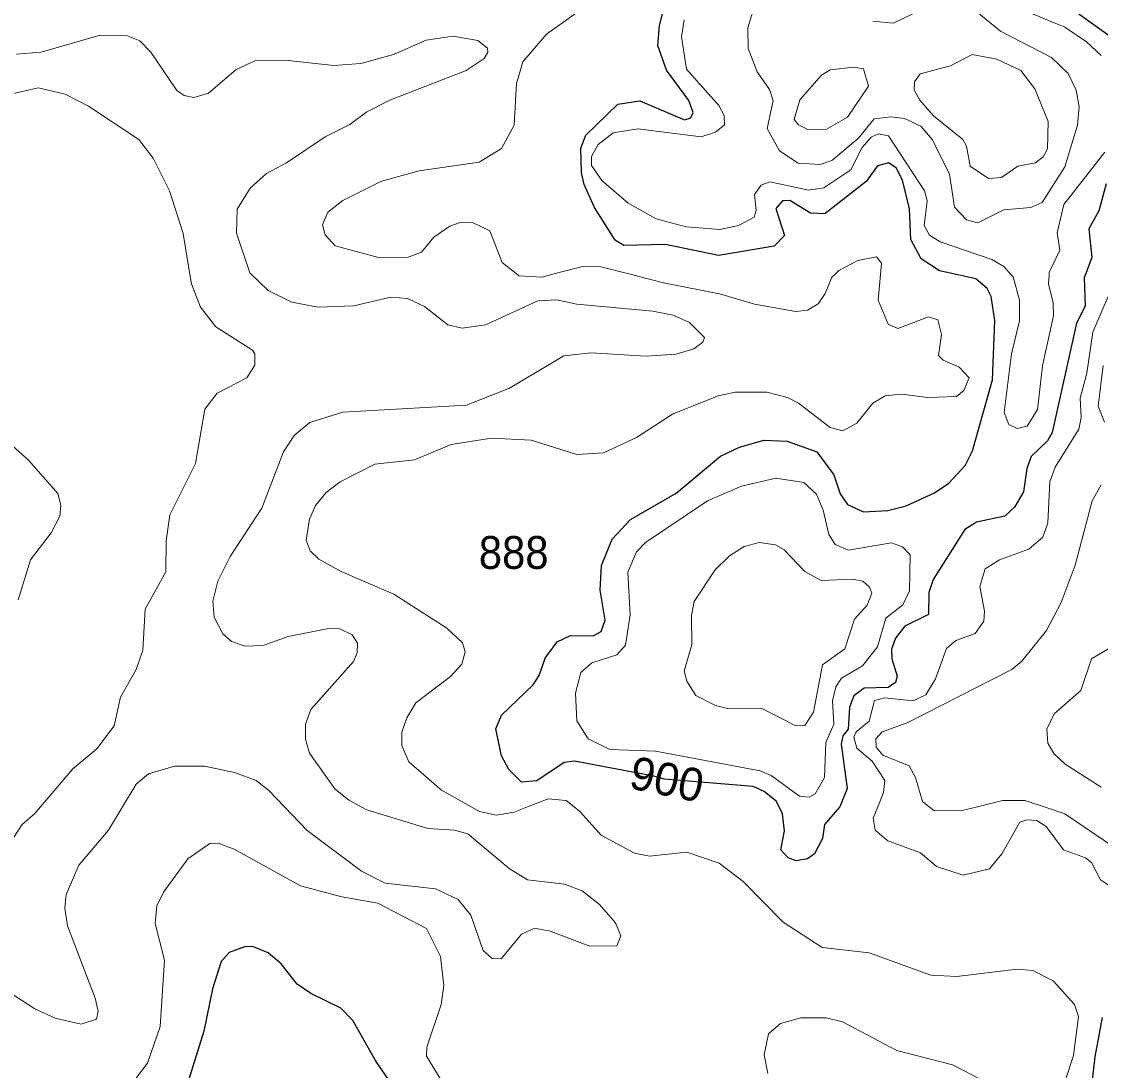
# Model space of a CAD drawing. Extents: x 473.9 to 500, y 7733.1 to 7760.8.
# Drawn here: x 484.875 to 487.498, y 7754.728 to 7757.279 of the extents above; entities that cross this region are included whole.
import ezdxf
from ezdxf.enums import TextEntityAlignment as Align

# ---------------------------------------------------------------- set-up
doc = ezdxf.new("R2010")
doc.units = 0
doc.header["$LTSCALE"] = 0.032
doc.layers.add('1', color=7, linetype='Continuous', lineweight=25)
doc.layers.add('2', color=7, linetype='Continuous', lineweight=13)
doc.layers.add('21', color=7, linetype='Continuous')
doc.layers.add('61', color=7, linetype='Continuous')

msp = doc.modelspace()

# ---------------------------------------------------------------- linework, layer by layer
at = {"layer": '1'}
for points in [[(486.4126, 7755.4432), (486.2197, 7755.4797), (486.1939, 7755.4767), (486.1277, 7755.4324), (486.0907, 7755.429), (486.0596, 7755.46), (486.0418, 7755.4931), (486.0276, 7755.5584), (486.0417, 7755.592), (486.1191, 7755.6659), (486.1337, 7755.6882), (486.1482, 7755.7307), (486.177, 7755.7706), (486.2094, 7755.7856), (486.2651, 7755.7845), (486.2838, 7755.7951), (486.2942, 7755.8231), (486.2816, 7755.8962), (486.2849, 7755.9562), (486.3113, 7756.0199), (486.3552, 7756.0675), (486.4662, 7756.1317), (486.5747, 7756.222), (486.6205, 7756.2439), (486.6794, 7756.2611), (486.7369, 7756.2581), (486.8084, 7756.2321), (486.8504, 7756.1765), (486.8654, 7756.1306), (486.8832, 7756.104), (486.9221, 7756.0867), (486.9816, 7756.0899), (487.0256, 7756.1008), (487.0946, 7756.133), (487.1294, 7756.1562), (487.1694, 7756.1992), (487.1874, 7756.2349), (487.2363, 7756.4078), (487.2414, 7756.5518), (487.2323, 7756.6106), (487.2233, 7756.6296), (487.1956, 7756.6533), (487.1518, 7756.6628), (487.1069, 7756.6725), (487.0622, 7756.702), (487.0371, 7756.7488), (487.0344, 7756.8236), (487.0171, 7756.8931), (487.002, 7756.9233), (486.9833, 7756.9355), (486.9564, 7756.9279), (486.9283, 7756.8897), (486.8278, 7756.8116), (486.7933, 7756.8126), (486.7427, 7756.8436), (486.7254, 7756.8426), (486.7093, 7756.8243), (486.7302, 7756.7583), (486.705, 7756.7323), (486.5697, 7756.7099), (486.4407, 7756.737), (486.3393, 7756.7344), (486.3183, 7756.7471), (486.2679, 7756.8266), (486.2428, 7756.8824), (486.2364, 7756.9114), (486.2349, 7756.9712), (486.2471, 7757.0029), (486.3247, 7757.0782), (486.378, 7757.0859), (486.4868, 7757.0399), (486.5024, 7757.0445), (486.508, 7757.0581), (486.4973, 7757.0871), (486.4429, 7757.1605), (486.4216, 7757.2205), (486.4257, 7757.269), (486.4634, 7757.4186)], [(487.3716, 7757.3522), (487.5572, 7757.2184)], [(487.5125, 7756.8842), (487.4944, 7756.8186), (487.4699, 7756.7751), (487.4778, 7756.7048), (487.4609, 7756.6618), (487.4586, 7756.6561), (487.4612, 7756.5867), (487.4399, 7756.5451), (487.3807, 7756.2794), (487.3696, 7756.2595), (487.33, 7756.2211), (487.3195, 7756.192), (487.3116, 7756.1354), (487.2896, 7756.0975), (487.2657, 7756.0762), (487.1967, 7756.0616), (487.1685, 7756.0433), (487.0914, 7755.9222), (487.0814, 7755.8899), (487.0803, 7755.8364), (487.0224, 7755.808), (486.9997, 7755.7796), (486.9906, 7755.7526), (486.9907, 7755.7289), (487.0043, 7755.6866), (486.9997, 7755.6715), (486.9823, 7755.6594), (486.9234, 7755.6573), (486.8984, 7755.6387), (486.8882, 7755.6118), (486.8846, 7755.5578), (486.8717, 7755.5414), (486.8679, 7755.5211), (486.8828, 7755.4139), (486.8644, 7755.369), (486.864, 7755.3681), (486.827, 7755.3263), (486.8224, 7755.2917), (486.8029, 7755.255), (486.7858, 7755.2423), (486.7582, 7755.2377), (486.7392, 7755.2446), (486.7212, 7755.2647), (486.73, 7755.3107), (486.7251, 7755.352), (486.7167, 7755.369), (486.7098, 7755.3828), (486.6809, 7755.406), (486.6541, 7755.4186), (486.4372, 7755.4361), (486.4126, 7755.4432)], [(485.822, 7754.6244), (485.7356, 7754.7524), (485.6805, 7754.8497), (485.6507, 7754.879), (485.5783, 7754.9147), (485.5452, 7754.9379), (485.5061, 7754.987), (485.4744, 7755.0135), (485.4389, 7755.0284), (485.4194, 7755.0294), (485.3798, 7755.015), (485.3603, 7754.9925), (485.3389, 7754.9261), (485.3182, 7754.8236), (485.2526, 7754.6151)], [(487.5027, 7754.8567), (487.4851, 7754.7608), (487.46, 7754.5431)]]:
    msp.add_lwpolyline(points, dxfattribs=at)
at = {"layer": '2'}
for points in [[(486.0779, 7757.128), (486.094, 7757.1811), (486.1509, 7757.2481), (486.28, 7757.341)], [(487.1123, 7757.3318), (486.9944, 7757.2752), (486.9448, 7757.2801)], [(487.5004, 7757.196), (487.4643, 7757.23), (487.4119, 7757.2653), (487.2542, 7757.3302)], [(486.486, 7757.2832), (486.4794, 7757.2416), (486.4915, 7757.1635), (486.5703, 7757.0751), (486.5831, 7757.0501), (486.5839, 7757.0274), (486.5621, 7757.0101), (486.5275, 7756.9985), (486.3733, 7757.0184), (486.3131, 7757.0085), (486.2768, 7756.9795), (486.2609, 7756.9504), (486.2609, 7756.9289), (486.286, 7756.892), (486.3497, 7756.8375), (486.4179, 7756.7989), (486.4905, 7756.7798), (486.5731, 7756.7731), (486.6182, 7756.7826), (486.656, 7756.8032), (486.6609, 7756.8191), (486.6572, 7756.8586), (486.6737, 7756.881), (486.6943, 7756.8888), (486.7892, 7756.8688), (486.8261, 7756.8743), (486.8913, 7756.9185), (486.9189, 7756.9728), (486.9407, 7756.9976), (486.958, 7757.0056), (486.983, 7757.0006), (487.0709, 7756.8674), (487.0773, 7756.8432), (487.0699, 7756.7832), (487.083, 7756.7594), (487.1083, 7756.7432), (487.2346, 7756.7004), (487.2633, 7756.6833), (487.282, 7756.6624), (487.2859, 7756.658), (487.3019, 7756.6015), (487.3018, 7756.5511), (487.2824, 7756.4707), (487.264, 7756.3281), (487.2753, 7756.2991), (487.2956, 7756.2894), (487.3201, 7756.2947), (487.3452, 7756.3353), (487.3579, 7756.4418), (487.3846, 7756.5629), (487.3838, 7756.5951), (487.3724, 7756.6409), (487.3735, 7756.6621), (487.3738, 7756.6686), (487.3999, 7756.7232), (487.3936, 7756.7649), (487.4091, 7756.8342), (487.5088, 7756.9611)], [(486.6533, 7757.3037), (486.6408, 7757.2635), (486.6416, 7757.2137), (486.6635, 7757.1568), (486.6939, 7757.1135), (486.7027, 7757.086), (486.6875, 7757.0192), (486.7176, 7756.9647), (486.7636, 7756.9344), (486.817, 7756.9309), (486.8452, 7756.9406), (486.9092, 7756.9943), (486.9484, 7757.0421), (486.989, 7757.0474), (487.0223, 7757.0428), (487.0614, 7757.0241), (487.09, 7756.9916), (487.1313, 7756.9075), (487.1435, 7756.8272), (487.1727, 7756.797), (487.2001, 7756.7894), (487.2636, 7756.8206), (487.3291, 7756.8269), (487.3568, 7756.8388), (487.4119, 7756.9252), (487.4425, 7757.027), (487.4465, 7757.0715), (487.4391, 7757.1122), (487.4196, 7757.1524), (487.3796, 7757.1912), (487.255, 7757.2554), (487.1988, 7757.302)], [(485.5231, 7757.1841), (485.4421, 7757.1833), (485.3965, 7757.1623), (485.3289, 7757.1044), (485.2931, 7757.0941), (485.2701, 7757.099), (485.2522, 7757.1115), (485.1889, 7757.2048), (485.162, 7757.2319), (485.1301, 7757.2448), (485.066, 7757.2458), (484.9222, 7757.2041), (484.8611, 7757.1994)], [(485.5138, 7755.369), (485.5689, 7755.3112), (485.7015, 7755.2128), (485.759, 7755.1833), (485.8816, 7755.1699), (485.9365, 7755.1434), (485.9668, 7755.1054), (485.9969, 7755.0198), (486.0194, 7755.0004), (486.0408, 7754.9995), (486.0902, 7755.059), (486.1223, 7755.0735), (486.1598, 7755.0669), (486.2564, 7755.0301), (486.3223, 7755.0311), (486.332, 7755.0556), (486.3187, 7755.0867), (486.2799, 7755.1314), (486.2381, 7755.1644), (486.1947, 7755.1812), (486.1046, 7755.1912), (486.0601, 7755.2188), (485.9599, 7755.3034), (485.9277, 7755.3123), (485.8624, 7755.3167), (485.7139, 7755.3616), (485.7002, 7755.369), (485.6706, 7755.3849), (485.6365, 7755.4125), (485.5744, 7755.4995), (485.565, 7755.5338), (485.5648, 7755.5702), (485.578, 7755.6059), (485.6816, 7755.7225), (485.6904, 7755.7433), (485.6914, 7755.7671), (485.6789, 7755.787), (485.6485, 7755.8018), (485.6212, 7755.8026), (485.5227, 7755.7836), (485.462, 7755.7616), (485.4182, 7755.7601), (485.3855, 7755.7715), (485.3641, 7755.7898), (485.3433, 7755.8302), (485.3399, 7755.8693), (485.3517, 7755.9176), (485.3816, 7755.9776), (485.459, 7756.0956), (485.5115, 7756.2327), (485.5375, 7756.272), (485.5754, 7756.3037), (485.6555, 7756.3285), (485.9567, 7756.3459), (486.0612, 7756.3874), (486.1932, 7756.4659), (486.259, 7756.4733), (486.3939, 7756.4653), (486.4664, 7756.4702), (486.5093, 7756.4828), (486.5311, 7756.4995), (486.5356, 7756.5106), (486.4987, 7756.5468), (486.4589, 7756.5649), (486.4096, 7756.5748), (486.2252, 7756.5916), (486.1765, 7756.6021), (486.13, 7756.6), (486.0032, 7756.5411), (485.9465, 7756.5328), (485.9112, 7756.5413), (485.8546, 7756.5858), (485.8135, 7756.6052), (485.7723, 7756.6082), (485.6823, 7756.5876), (485.5955, 7756.5844), (485.5316, 7756.5967), (485.4742, 7756.6251), (485.4294, 7756.6679), (485.4294, 7756.668), (485.397, 7756.7639), (485.3988, 7756.8223), (485.4307, 7756.8736), (485.4705, 7756.9096), (485.5192, 7756.935), (485.613, 7756.9987), (485.6725, 7757.0285), (485.7143, 7757.059), (485.7701, 7757.0875), (485.9555, 7757.1597), (485.9993, 7757.189), (486.0087, 7757.2041), (486.0077, 7757.214), (485.9842, 7757.2325), (485.924, 7757.2436), (485.8586, 7757.2335), (485.7788, 7757.1991), (485.7, 7757.177), (485.634, 7757.1721), (485.5231, 7757.1841)], [(486.1556, 7755.3886), (486.1054, 7755.369), (486.0726, 7755.3562), (486.0285, 7755.3486), (485.9886, 7755.3575), (485.9681, 7755.369), (485.8958, 7755.4096), (485.816, 7755.4788), (485.7991, 7755.518), (485.7997, 7755.5506), (485.8118, 7755.5855), (485.8338, 7755.622), (485.9177, 7755.6859), (485.9453, 7755.7163), (485.9535, 7755.7456), (485.9467, 7755.7681), (485.9088, 7755.8039), (485.7798, 7755.8864), (485.6515, 7755.9417), (485.5972, 7755.9717), (485.5763, 7755.9915), (485.5669, 7756.0178), (485.5751, 7756.0683), (485.589, 7756.1015), (485.6154, 7756.1338), (485.6496, 7756.1598), (485.7338, 7756.2021), (485.8298, 7756.2132), (485.9194, 7756.2502), (486.0178, 7756.2659), (486.1142, 7756.2604), (486.2251, 7756.2263), (486.29, 7756.2299), (486.3703, 7756.2671), (486.4574, 7756.3242), (486.5684, 7756.3685), (486.61, 7756.3777), (486.6872, 7756.3776), (486.7371, 7756.3647), (486.7643, 7756.3511), (486.8414, 7756.2916), (486.8718, 7756.2838), (486.9063, 7756.302), (486.9447, 7756.3509), (486.9752, 7756.3685), (487.0147, 7756.3727), (487.0786, 7756.3649), (487.1486, 7756.3673), (487.1666, 7756.3817), (487.1794, 7756.4124), (487.1546, 7756.4387), (487.1163, 7756.4556), (487.1049, 7756.4666), (487.1119, 7756.5178), (487.1031, 7756.5531), (487.0804, 7756.5606), (487.0056, 7756.5321), (486.9818, 7756.5427), (486.9578, 7756.6015), (486.9632, 7756.6634), (486.9656, 7756.6915), (486.9539, 7756.7065), (486.9087, 7756.6976), (486.8623, 7756.6734), (486.8523, 7756.6637), (486.8455, 7756.6571), (486.8293, 7756.6172), (486.8116, 7756.5926), (486.7859, 7756.577), (486.7576, 7756.5738), (486.6574, 7756.5917), (486.572, 7756.6166), (486.4356, 7756.6435), (486.3512, 7756.6652), (486.2837, 7756.6826), (486.2393, 7756.683), (486.1722, 7756.6658), (486.1404, 7756.6576), (486.0837, 7756.6608), (486.0771, 7756.6661), (486.0432, 7756.6932), (486.0134, 7756.7702), (485.973, 7756.7893), (485.9409, 7756.7904), (485.9163, 7756.7813), (485.8771, 7756.7547), (485.8471, 7756.7178), (485.8151, 7756.7058), (485.7459, 7756.7039), (485.6371, 7756.7334), (485.6132, 7756.7601), (485.6062, 7756.7848), (485.6191, 7756.815), (485.6555, 7756.8436), (485.7497, 7756.8907), (485.8412, 7756.9159), (485.9874, 7756.9369), (486.0419, 7756.9702), (486.0725, 7757.027), (486.0779, 7757.128)], [(484.8519, 7757.103), (484.9153, 7757.1174), (484.9218, 7757.1159), (484.9806, 7757.1021), (485.0374, 7757.0728), (485.1595, 7756.9923), (485.1943, 7756.9468), (485.2346, 7756.8673), (485.2675, 7756.7633), (485.2831, 7756.6685), (485.2876, 7756.6408), (485.3094, 7756.5842), (485.3468, 7756.5365), (485.4364, 7756.4796), (485.4421, 7756.4705), (485.4421, 7756.4429), (485.4227, 7756.4122), (485.3505, 7756.3753), (485.3206, 7756.3362), (485.2975, 7756.2038), (485.2353, 7756.0789), (485.2259, 7756.0162), (485.2251, 7755.9404), (485.1752, 7755.8494), (485.1691, 7755.7498), (485.1533, 7755.7031), (485.115, 7755.6355), (485.0995, 7755.5656), (485.0579, 7755.5097), (484.9995, 7755.4615), (484.9206, 7755.369), (484.9072, 7755.3533), (484.8762, 7755.326), (484.8501, 7755.286)], [(487.5394, 7756.6616), (487.4801, 7756.5238), (487.465, 7756.424), (487.449, 7756.363), (487.4514, 7756.3163), (487.4458, 7756.2875), (487.388, 7756.1952), (487.375, 7756.1598), (487.3709, 7756.0601), (487.358, 7756.0246), (487.324, 7755.9953), (487.2529, 7755.9701), (487.2183, 7755.9476), (487.2055, 7755.9046), (487.2167, 7755.8446), (487.215, 7755.8206), (487.1936, 7755.7903), (487.1464, 7755.7732), (487.1244, 7755.7538), (487.0973, 7755.6801), (487.0736, 7755.6416), (487.0432, 7755.6271), (486.9729, 7755.6339), (486.9487, 7755.6279), (486.9358, 7755.577), (486.9045, 7755.5512), (486.8986, 7755.5383), (486.9056, 7755.5116), (486.9435, 7755.48), (486.9737, 7755.433), (486.9712, 7755.404), (486.957, 7755.369), (486.9457, 7755.3413), (486.9507, 7755.3123), (486.9813, 7755.2859), (487.0605, 7755.2574), (487.1, 7755.2242), (487.1646, 7755.2024), (487.2289, 7755.2184), (487.259, 7755.2546), (487.3021, 7755.3316), (487.3197, 7755.3373), (487.3441, 7755.3356), (487.3666, 7755.3214), (487.4085, 7755.2646), (487.4625, 7755.245), (487.4768, 7755.2337), (487.4982, 7755.1912), (487.5299, 7755.17)], [(487.5087, 7756.3045), (487.4932, 7756.3431), (487.5051, 7756.4426)], [(484.8666, 7755.8725), (484.896, 7755.9696), (484.9468, 7756.0356), (484.9672, 7756.0756), (484.9701, 7756.1023), (484.9627, 7756.1314), (484.8913, 7756.2121), (484.7514, 7756.3366)], [(487.0818, 7755.369), (487.0657, 7755.3816), (487.049, 7755.44), (487.0332, 7755.4688), (486.9691, 7755.4946), (486.9529, 7755.5139), (486.9523, 7755.5341), (486.9674, 7755.5517), (487.0287, 7755.5735), (487.2826, 7755.7031), (487.307, 7755.7236), (487.3674, 7755.7975), (487.4031, 7755.8656), (487.4366, 7755.9567), (487.4787, 7756.1132), (487.5002, 7756.1519)], [(487.5229, 7755.7562), (487.477, 7755.7288), (487.451, 7755.6517), (487.3858, 7755.5951), (487.3678, 7755.5576), (487.3707, 7755.5241), (487.385, 7755.4988), (487.4126, 7755.4724), (487.5004, 7755.4169)], [(484.8278, 7754.9289), (484.9069, 7754.8776), (484.956, 7754.8552), (485.0198, 7754.8405), (485.0566, 7754.8525), (485.061, 7754.8718), (485.0537, 7754.9039), (484.9863, 7755.0792), (484.9799, 7755.1226), (484.9833, 7755.1558), (485.0136, 7755.2271), (485.0858, 7755.3126), (485.1198, 7755.369), (485.1532, 7755.4244), (485.1833, 7755.449), (485.2465, 7755.4683), (485.3194, 7755.4676), (485.3928, 7755.4529), (485.4448, 7755.4333), (485.476, 7755.4087), (485.5138, 7755.369)], [(487.4147, 7754.7096), (487.4326, 7754.7645), (487.4448, 7754.8589), (487.4357, 7754.8884), (487.3835, 7754.9454), (487.3342, 7754.9707), (487.2962, 7754.9739), (487.1493, 7754.9563), (487.0863, 7754.9592), (486.9359, 7755.0141), (486.8213, 7755.0272), (486.7267, 7755.0887), (486.6296, 7755.187), (486.5709, 7755.2319), (486.4928, 7755.2587), (486.4014, 7755.2488), (486.3656, 7755.256), (486.2838, 7755.3002), (486.2319, 7755.358), (486.2183, 7755.369), (486.1987, 7755.3848), (486.1556, 7755.3886)], [(487.5781, 7755.2389), (487.4122, 7755.352), (487.3612, 7755.369), (487.3144, 7755.3846), (487.2611, 7755.384), (487.1998, 7755.369), (487.1585, 7755.3589), (487.0931, 7755.3602), (487.0818, 7755.369)], [(485.1323, 7754.6817), (485.181, 7754.7453), (485.2119, 7754.835), (485.2219, 7754.9958), (485.1995, 7755.0851), (485.2038, 7755.128), (485.2198, 7755.1617), (485.279, 7755.2424), (485.3322, 7755.2801), (485.3526, 7755.2808), (485.3912, 7755.2663), (485.553, 7755.1768), (485.6533, 7755.1502), (485.7407, 7755.1348), (485.8593, 7755.0727), (485.8932, 7755.0051), (485.9019, 7754.9344), (485.8947, 7754.8879), (485.8605, 7754.7844), (485.859, 7754.7623), (485.8991, 7754.6976)], [(486.6893, 7754.7207), (486.6804, 7754.7661), (486.6914, 7754.8169), (486.72, 7754.8418), (486.7701, 7754.8558), (486.8314, 7754.8557), (486.8711, 7754.8462), (487.003, 7754.7764), (487.1386, 7754.7417), (487.2956, 7754.6606)]]:
    msp.add_lwpolyline(points, dxfattribs=at)
for points in [[(487.0928, 7757.0497), (487.059, 7757.088), (487.0455, 7757.1129), (487.0459, 7757.1322), (487.0601, 7757.1516), (487.1336, 7757.1714), (487.1863, 7757.1985), (487.2468, 7757.1877), (487.3047, 7757.1598), (487.3387, 7757.115), (487.3717, 7757.0362), (487.3696, 7756.9697), (487.3592, 7756.9498), (487.3403, 7756.9352), (487.2977, 7756.9269), (487.2578, 7756.8996), (487.2262, 7756.8974), (487.1813, 7756.9275), (487.1726, 7756.9756), (487.1638, 7756.9921)], [(486.9343, 7757.122), (486.9218, 7757.1642), (486.8985, 7757.168), (486.8411, 7757.1612), (486.8199, 7757.1483), (486.7675, 7757.0882), (486.7535, 7757.0411), (486.7631, 7757.0284), (486.7859, 7757.0166), (486.8319, 7757.0172), (486.8836, 7757.0467)], [(487.0182, 7755.8604), (487.0342, 7755.8945), (487.0356, 7755.9821), (487.0172, 7756.0012), (486.9905, 7756.0109), (486.8861, 7755.9934), (486.853, 7756.0072), (486.8381, 7756.0315), (486.8242, 7756.0906), (486.8081, 7756.1293), (486.777, 7756.1575), (486.7091, 7756.1685), (486.6251, 7756.1489), (486.5425, 7756.1134), (486.392, 7756.0122), (486.37, 7755.989), (486.3489, 7755.94), (486.3547, 7755.8361), (486.3435, 7755.7618), (486.3222, 7755.7389), (486.2617, 7755.7189), (486.2346, 7755.6958), (486.2214, 7755.6452), (486.2253, 7755.5779), (486.2525, 7755.5345), (486.305, 7755.5085), (486.4161, 7755.5046), (486.6706, 7755.4563), (486.698, 7755.4448), (486.7664, 7755.3951), (486.7898, 7755.3922), (486.8045, 7755.4006), (486.8272, 7755.4405), (486.8302, 7755.5257), (486.8499, 7755.5702), (486.8468, 7755.627), (486.8545, 7755.6607), (486.8685, 7755.682), (486.9197, 7755.7121), (486.9561, 7755.7583), (486.9765, 7755.8275)], [(486.9314, 7755.8591), (486.9005, 7755.8251), (486.8771, 7755.7535), (486.8221, 7755.7143), (486.8004, 7755.5996), (486.7796, 7755.5665), (486.7576, 7755.5657), (486.6737, 7755.6087), (486.5946, 7755.6075), (486.5622, 7755.6152), (486.5144, 7755.64), (486.4922, 7755.6744), (486.4859, 7755.6998), (486.505, 7755.7631), (486.5036, 7755.8345), (486.5104, 7755.8683), (486.5614, 7755.9451), (486.5963, 7755.9791), (486.6322, 7756.0021), (486.6681, 7756.0117), (486.7081, 7756.0059), (486.7296, 7755.994), (486.7795, 7755.9413), (486.8191, 7755.9194), (486.8951, 7755.9225), (486.9204, 7755.9175), (486.9365, 7755.903), (486.9423, 7755.8885)]]:
    msp.add_lwpolyline(points, close=True, dxfattribs=at)

# ---------------------------------------------------------------- texts
at = {"layer": '21', "width": 0.95}
msp.add_text('888', height=0.08, dxfattribs=at).set_placement((485.9866, 7755.9477))
at = {"layer": '61'}
msp.add_text('900', height=0.08, rotation=348.465, dxfattribs=at).set_placement((486.4361, 7755.397), align=Align.CENTER)

doc.saveas('drawing.dxf')
